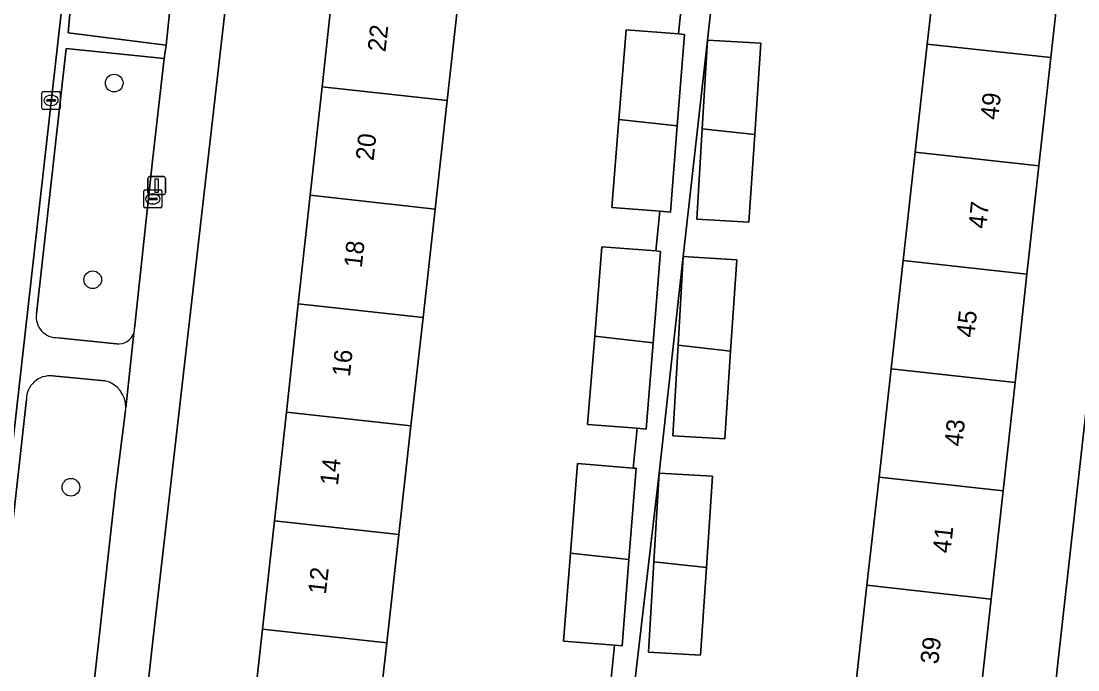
# Model space of a CAD drawing. Extents: x 162026 to 163502, y 387295 to 388169.
# Drawn here: x 162729.2 to 162787.7, y 387415.8 to 387451.7 of the extents above; entities that cross this region are included whole.
import ezdxf

# ---------------------------------------------------------------- set-up
doc = ezdxf.new("R2010")
doc.units = 0
for name, color, linetype in [('IMGEO_Boom', 7, 'Continuous'), ('IMGEO_Erf', 7, 'Continuous'), ('IMGEO_Groenvoorziening', 7, 'Continuous'), ('IMGEO_Kolk', 7, 'Continuous'), ('IMGEO_Lichtmast', 7, 'Continuous'), ('IMGEO_Pand', 7, 'Continuous'), ('IMGEO_Pand_nummerreeks', 7, 'Continuous'), ('IMGEO_Rijbaan_lokaal_open', 7, 'Continuous'), ('IMGEO_Rioolput', 7, 'Continuous'), ('IMGEO_Voetpad_open', 7, 'Continuous')]:
    doc.layers.add(name, color=color, linetype=linetype)

msp = doc.modelspace()

# ---------------------------------------------------------------- linework, layer by layer
at = {"layer": 'IMGEO_Boom'}
for centre in [(162734.362, 387448.318), (162733.174, 387437.433), (162731.967, 387425.942)]:
    msp.add_circle(centre, 0.489, dxfattribs=at)
at = {"layer": 'IMGEO_Erf'}
for points in [[(162744.554, 387436.102), (162745.213, 387442.106), (162745.872, 387448.11), (162746.531, 387454.114), (162747.19, 387460.117), (162747.831, 387465.952), (162747.534, 387465.985), (162747.567, 387466.287), (162742.164, 387466.905), (162736.514, 387417.605), (162733.293, 387388.606), (162738.83, 387387.991), (162738.873, 387388.382), (162739.309, 387388.334), (162739.939, 387394.075), (162740.598, 387400.078), (162741.258, 387406.082), (162741.917, 387412.086), (162742.576, 387418.09), (162743.235, 387424.094), (162743.894, 387430.098)], [(162778.709, 387444.488), (162779.378, 387450.481), (162780.046, 387456.475), (162780.698, 387462.324), (162780.3, 387462.367), (162780.332, 387462.665), (162768.681, 387463.956), (162768.54, 387462.687), (162767.203, 387450.7), (162765.867, 387438.715), (162764.531, 387426.729), (162762.489, 387409.168), (162764.002, 387409.002), (162768.972, 387408.457), (162769.043, 387409.061), (162774.287, 387408.43), (162774.32, 387408.729), (162774.718, 387408.686), (162775.272, 387413.656), (162775.369, 387414.525), (162776.037, 387420.517), (162776.705, 387426.51), (162777.373, 387432.503), (162778.041, 387438.496)], [(162767.203, 387450.7), (162770.164, 387450.528), (162769.825, 387445.466), (162769.5, 387440.618), (162766.624, 387440.786), (162766.916, 387445.787)], [(162765.867, 387438.715), (162768.828, 387438.543), (162768.489, 387433.482), (162768.164, 387428.633), (162765.288, 387428.801), (162765.58, 387433.802)], [(162764.531, 387426.729), (162767.492, 387426.557), (162767.153, 387421.496), (162766.828, 387416.647), (162763.952, 387416.815), (162764.244, 387421.816)]]:
    msp.add_lwpolyline(points, close=True, dxfattribs=at)
for points in [[(162786.875, 387455.722), (162786.216, 387449.728), (162785.556, 387443.734), (162784.897, 387437.741), (162784.237, 387431.747), (162783.577, 387425.753), (162782.918, 387419.759), (162782.258, 387413.766)], [(162785.963, 387409.454), (162786.571, 387415.884), (162790.875, 387454.347)], [(162753.47, 387453.352), (162752.801, 387447.35), (162752.131, 387441.347), (162751.461, 387435.344), (162750.791, 387429.341), (162750.121, 387423.338), (162749.451, 387417.335), (162748.781, 387411.332), (162748.111, 387405.329), (162747.441, 387399.327), (162746.771, 387393.325), (162746.12, 387387.494)], [(162761.836, 387414.998), (162762.065, 387417.196), (162759.234, 387417.422), (162759.623, 387422.295), (162760.02, 387427.256), (162763.089, 387427.011), (162763.319, 387429.209), (162760.574, 387429.428), (162760.963, 387434.301), (162761.36, 387439.262), (162764.343, 387439.024), (162764.572, 387441.222), (162761.914, 387441.434), (162762.304, 387446.308), (162762.7, 387451.268), (162765.597, 387451.037), (162765.826, 387453.232)]]:
    msp.add_lwpolyline(points, dxfattribs=at)
at = {"layer": 'IMGEO_Groenvoorziening'}
for points in [[(162733.657, 387468.074), (162732.978, 387461.461), (162731.924, 387452.33), (162731.82, 387451.093), (162737.24, 387450.411), (162737.429, 387452.193), (162738.048, 387458.094), (162739.056, 387467.287)], [(162736.488, 387444.024), (162737.125, 387449.675), (162731.708, 387450.232), (162730.061, 387435.547)], [(162735.494, 387434.736), (162736.488, 387444.024)], [(162731.251, 387434.226), (162734.488, 387433.884)], [(162733.847, 387431.841), (162730.942, 387432.106)], [(162729.507, 387430.806), (162727.576, 387413.505), (162727.104, 387409.502), (162732.563, 387408.874), (162732.85, 387411.503), (162734.461, 387425.97)], [(162734.461, 387425.97), (162734.998, 387430.194)]]:
    msp.add_lwpolyline(points, dxfattribs=at)
for centre, radius, start, end in [((162731.194, 387435.371), 1.147, 171.18641, 272.84071), ((162734.597, 387434.775), 0.898, 263.03035, 340.8835), ((162734.613, 387434.773), 0.882, 340.65422, 357.59139), ((162730.806, 387430.814), 1.299, 83.9879, 180.36043), ((162733.505, 387430.376), 1.504, 358.59089, 76.8627), ((162733.286, 387430.397), 1.724, 353.24512, 358.07835)]:
    msp.add_arc(centre, radius, start, end, dxfattribs=at)
at = {"layer": 'IMGEO_Kolk'}
for p, q in [((162730.366, 387446.933), (162730.366, 387447.785)), ((162730.441, 387447.859), (162731.293, 387447.859)), ((162731.367, 387447.785), (162731.367, 387446.933)), ((162730.625, 387447.353), (162730.625, 387447.365)), ((162731.063, 387447.316), (162730.665, 387447.316)), ((162730.668, 387447.402), (162731.066, 387447.402)), ((162730.854, 387447.639), (162730.879, 387447.639)), ((162731.109, 387447.365), (162731.109, 387447.353)), ((162731.293, 387446.859), (162730.441, 387446.859)), ((162730.877, 387447.079), (162730.852, 387447.079))]:
    msp.add_line(p, q, dxfattribs=at)
for points in [[(162730.366, 387446.933), (162730.366, 387447.785)], [(162730.441, 387447.859), (162731.293, 387447.859)], [(162731.367, 387447.785), (162731.367, 387446.933)], [(162731.293, 387446.859), (162730.441, 387446.859)]]:
    msp.add_lwpolyline(points, dxfattribs=at)
for centre, radius, start, end in [((162730.443, 387447.783), 0.0765, 91.55205, 178.44795), ((162730.443, 387447.783), 0.0765, 91.55205, 178.44795), ((162731.291, 387447.783), 0.0765, 1.55205, 88.44795), ((162731.291, 387447.783), 0.0765, 1.55205, 88.44795), ((162730.665, 387447.362), 0.0403, 85.87752, 175.75265), ((162730.662, 387447.352), 0.0366, 178.93798, 274.71019), ((162731.066, 387447.359), 0.043, 264.86636, 352.45326), ((162731.07, 387447.364), 0.0386, 1.73085, 96.63898), ((162730.443, 387446.935), 0.0765, 181.55205, 268.44795), ((162730.443, 387446.935), 0.0765, 181.55205, 268.44795), ((162731.291, 387446.935), 0.0765, 271.55205, 358.44795), ((162731.291, 387446.935), 0.0765, 271.55205, 358.44795)]:
    msp.add_arc(centre, radius, start, end, dxfattribs=at)
for centre, major_axis, ratio, start_param, end_param in [((162730.853, 387447.359), (-0.387, 0.002), 0.722429, 4.712389, 7.853982), ((162730.878, 387447.359), (-0.39, 0.002), 0.717154, 1.570796, 4.712389)]:
    msp.add_ellipse(centre, major_axis=major_axis, ratio=ratio, start_param=start_param, end_param=end_param, dxfattribs=at)
at = {"layer": 'IMGEO_Lichtmast'}
for p, q in [((162736.32, 387443.143), (162737.11, 387443.143)), ((162737.11, 387443.143), (162736.32, 387443.143)), ((162736.22, 387442.243), (162736.22, 387443.043)), ((162736.22, 387443.043), (162736.22, 387442.243)), ((162737.21, 387443.043), (162737.21, 387442.243)), ((162737.21, 387442.243), (162737.21, 387443.043)), ((162737.11, 387442.143), (162736.32, 387442.143)), ((162736.32, 387442.143), (162737.11, 387442.143))]:
    msp.add_line(p, q, dxfattribs=at)
msp.add_lwpolyline([(162736.64, 387443.018), (162736.79, 387443.018), (162736.79, 387442.268), (162736.64, 387442.268), (162736.64, 387443.018)], dxfattribs=at)
for centre, start, end in [((162736.32, 387443.043), 90, 180), ((162736.32, 387443.043), 90, 180), ((162737.11, 387443.043), 0, 90), ((162737.11, 387443.043), 360, 90), ((162736.32, 387442.243), 180, 270), ((162736.32, 387442.243), 180, 270), ((162737.11, 387442.243), 270, 0), ((162737.11, 387442.243), 270, 0)]:
    msp.add_arc(centre, 0.1, start, end, dxfattribs=at)
at = {"layer": 'IMGEO_Pand'}
for points in [[(162786.875, 387455.722), (162780.046, 387456.475), (162779.378, 387450.481), (162786.216, 387449.728)], [(162745.872, 387448.11), (162752.801, 387447.35), (162753.47, 387453.352), (162746.531, 387454.114)], [(162765.942, 387451.009), (162765.597, 387451.037), (162762.7, 387451.268), (162762.304, 387446.308), (162765.538, 387445.953)], [(162770.164, 387450.528), (162767.203, 387450.7), (162766.916, 387445.787), (162769.825, 387445.466)], [(162786.216, 387449.728), (162779.378, 387450.481), (162778.709, 387444.488), (162785.556, 387443.734)], [(162745.213, 387442.106), (162752.131, 387441.347), (162752.801, 387447.35), (162745.872, 387448.11)], [(162765.538, 387445.953), (162762.304, 387446.308), (162761.914, 387441.434), (162764.572, 387441.222), (162765.156, 387441.175)], [(162766.624, 387440.786), (162769.5, 387440.618), (162769.825, 387445.466), (162766.916, 387445.787)], [(162785.556, 387443.734), (162778.709, 387444.488), (162778.041, 387438.496), (162784.897, 387437.741)], [(162744.554, 387436.102), (162751.461, 387435.344), (162752.131, 387441.347), (162745.213, 387442.106)], [(162764.602, 387439.003), (162764.343, 387439.024), (162761.36, 387439.262), (162760.963, 387434.301), (162764.198, 387433.946)], [(162768.828, 387438.543), (162765.867, 387438.715), (162765.58, 387433.802), (162768.489, 387433.482)], [(162784.897, 387437.741), (162778.041, 387438.496), (162777.373, 387432.503), (162784.237, 387431.747)], [(162743.894, 387430.098), (162750.791, 387429.341), (162751.461, 387435.344), (162744.554, 387436.102)], [(162764.198, 387433.946), (162760.963, 387434.301), (162760.574, 387429.428), (162763.319, 387429.209), (162763.816, 387429.169)], [(162765.288, 387428.801), (162768.164, 387428.633), (162768.489, 387433.482), (162765.58, 387433.802)], [(162784.237, 387431.747), (162777.373, 387432.503), (162776.705, 387426.51), (162783.577, 387425.753)], [(162743.235, 387424.094), (162750.121, 387423.338), (162750.791, 387429.341), (162743.894, 387430.098)], [(162763.262, 387426.997), (162763.089, 387427.011), (162760.02, 387427.256), (162759.623, 387422.295), (162762.858, 387421.94)], [(162767.492, 387426.557), (162764.531, 387426.729), (162764.244, 387421.816), (162767.153, 387421.496)], [(162783.577, 387425.753), (162776.705, 387426.51), (162776.037, 387420.517), (162782.918, 387419.759)], [(162742.576, 387418.09), (162749.451, 387417.335), (162750.121, 387423.338), (162743.235, 387424.094)], [(162762.858, 387421.94), (162759.623, 387422.295), (162759.234, 387417.422), (162762.065, 387417.196), (162762.476, 387417.163)], [(162763.952, 387416.815), (162766.828, 387416.647), (162767.153, 387421.496), (162764.244, 387421.816)], [(162782.918, 387419.759), (162776.037, 387420.517), (162775.369, 387414.525), (162782.258, 387413.766)], [(162741.917, 387412.086), (162748.781, 387411.332), (162749.451, 387417.335), (162742.576, 387418.09)]]:
    msp.add_lwpolyline(points, close=True, dxfattribs=at)
at = {"layer": 'IMGEO_Rijbaan_lokaal_open'}
msp.add_lwpolyline([(162716.877, 387363.648), (162716.763, 387362.675), (162721.325, 387362.148), (162721.529, 387364.025), (162721.67, 387365.582), (162722.022, 387368.707), (162733.404, 387469.756)], dxfattribs=at)
at = {"layer": 'IMGEO_Rioolput'}
for p, q in [((162735.999, 387441.482), (162735.999, 387442.334)), ((162736.074, 387442.408), (162736.926, 387442.408)), ((162736.258, 387441.902), (162736.258, 387441.914)), ((162736.301, 387441.951), (162736.699, 387441.951)), ((162736.487, 387442.188), (162736.512, 387442.188)), ((162736.742, 387441.914), (162736.742, 387441.902)), ((162737, 387442.334), (162737, 387441.482)), ((162736.926, 387441.408), (162736.074, 387441.408)), ((162736.696, 387441.865), (162736.298, 387441.865)), ((162736.51, 387441.628), (162736.485, 387441.628))]:
    msp.add_line(p, q, dxfattribs=at)
for points in [[(162735.999, 387441.482), (162735.999, 387442.334)], [(162736.074, 387442.408), (162736.926, 387442.408)], [(162737, 387442.334), (162737, 387441.482)], [(162736.926, 387441.408), (162736.074, 387441.408)]]:
    msp.add_lwpolyline(points, dxfattribs=at)
for centre, radius, start, end in [((162736.076, 387442.332), 0.0765, 91.55205, 178.44795), ((162736.076, 387442.332), 0.0765, 91.55205, 178.44795), ((162736.298, 387441.911), 0.0403, 85.87752, 175.75265), ((162736.295, 387441.901), 0.0366, 178.93798, 274.71019), ((162736.699, 387441.908), 0.043, 264.86636, 352.45326), ((162736.703, 387441.913), 0.0386, 1.73085, 96.63898), ((162736.924, 387442.332), 0.0765, 1.55205, 88.44795), ((162736.924, 387442.332), 0.0765, 1.55205, 88.44795), ((162736.076, 387441.484), 0.0765, 181.55205, 268.44795), ((162736.076, 387441.484), 0.0765, 181.55205, 268.44795), ((162736.924, 387441.484), 0.0765, 271.55205, 358.44795), ((162736.924, 387441.484), 0.0765, 271.55205, 358.44795)]:
    msp.add_arc(centre, radius, start, end, dxfattribs=at)
for centre, major_axis, ratio, start_param, end_param in [((162736.486, 387441.908), (-0.387, 0.002), 0.722429, 4.712389, 7.853982), ((162736.511, 387441.908), (-0.39, 0.002), 0.717154, 1.570796, 4.712389)]:
    msp.add_ellipse(centre, major_axis=major_axis, ratio=ratio, start_param=start_param, end_param=end_param, dxfattribs=at)
at = {"layer": 'IMGEO_Voetpad_open'}
for points in [[(162736.514, 387417.605), (162742.164, 387466.905), (162742.335, 387468.403), (162744.017, 387483.81), (162744.633, 387489.67)], [(162794.307, 387483.632), (162791.869, 387462.826), (162791.7, 387461.387), (162790.875, 387454.347), (162786.571, 387415.884), (162785.963, 387409.454), (162785.515, 387404.713), (162788.231, 387405.846), (162850.466, 387398.828), (162855.084, 387398.307), (162864.906, 387397.224), (162869.528, 387396.658)], [(162730.061, 387435.547), (162731.708, 387450.232), (162737.125, 387449.675), (162737.24, 387450.411), (162731.82, 387451.093), (162731.924, 387452.33), (162732.978, 387461.461), (162733.657, 387468.074), (162733.878, 387469.706), (162733.404, 387469.756), (162722.022, 387368.707), (162721.67, 387365.582), (162721.529, 387364.025), (162721.325, 387362.148), (162721.224, 387361.244), (162721.193, 387360.913), (162723.257, 387360.68)], [(162739.056, 387467.287), (162738.048, 387458.094), (162737.429, 387452.193), (162737.24, 387450.411), (162737.125, 387449.675), (162736.488, 387444.024), (162735.494, 387434.736)], [(162792.559, 387381.951), (162787.353, 387382.479), (162782.868, 387382.933), (162782.882, 387383.066), (162781.385, 387383.234), (162778.378, 387383.569), (162775.37, 387383.905), (162772.357, 387384.241), (162759.681, 387385.655), (162760.685, 387394.061), (162761.046, 387397.082), (162761.407, 387400.104), (162761.767, 387403.125), (162762.128, 387406.146), (162762.489, 387409.168), (162764.531, 387426.729), (162765.867, 387438.715), (162767.203, 387450.7), (162768.54, 387462.687), (162768.681, 387463.956), (162780.332, 387462.665), (162783.016, 387462.369), (162787.985, 387461.822)], [(162765.826, 387453.232), (162765.597, 387451.037), (162765.942, 387451.009), (162765.538, 387445.953), (162765.156, 387441.175), (162764.572, 387441.222), (162764.343, 387439.024), (162764.602, 387439.003), (162764.198, 387433.946), (162763.816, 387429.169), (162763.319, 387429.209), (162763.089, 387427.011), (162763.262, 387426.997), (162762.858, 387421.94), (162762.476, 387417.163), (162762.065, 387417.196), (162761.836, 387414.998)], [(162735.009, 387430.339), (162735.445, 387434.481)], [(162735.445, 387434.481), (162735.009, 387430.339)], [(162734.488, 387433.884), (162731.251, 387434.226)], [(162730.942, 387432.106), (162733.847, 387431.841)], [(162725.233, 387392.054), (162725.573, 387396.105), (162726.99, 387408.542), (162732.466, 387407.983), (162732.563, 387408.874), (162727.104, 387409.502), (162727.576, 387413.505), (162729.507, 387430.806)], [(162734.998, 387430.194), (162734.461, 387425.97), (162732.85, 387411.503), (162732.563, 387408.874), (162732.466, 387407.983), (162730.676, 387391.571)], [(162730.304, 387361.699), (162730.968, 387367.678), (162733.121, 387387.059), (162733.293, 387388.606), (162736.514, 387417.605)]]:
    msp.add_lwpolyline(points, dxfattribs=at)
for centre, radius, start, end in [((162731.194, 387435.371), 1.147, 171.18641, 272.84071), ((162734.597, 387434.775), 0.898, 263.03035, 340.8835), ((162734.613, 387434.773), 0.882, 340.65422, 357.59139), ((162730.806, 387430.814), 1.299, 83.9879, 180.36043), ((162733.505, 387430.376), 1.504, 358.59089, 76.8627), ((162733.286, 387430.397), 1.724, 353.24512, 358.07835)]:
    msp.add_arc(centre, radius, start, end, dxfattribs=at)

# ---------------------------------------------------------------- texts
at = {"layer": 'IMGEO_Pand_nummerreeks'}
for s, rotation, p in [('22', 83.73436, (162749.38, 387450.012)), ('49', 83.72039, (162783.298, 387446.256)), ('20', 83.73436, (162748.72, 387443.994)), ('47', 83.72039, (162782.635, 387440.229)), ('18', 83.73436, (162748.069, 387438.061)), ('45', 83.72039, (162781.972, 387434.202)), ('16', 83.73436, (162747.407, 387432.034)), ('43', 83.72039, (162781.308, 387428.175)), ('14', 83.73436, (162746.746, 387426.01)), ('41', 83.72039, (162780.658, 387422.261)), ('12', 83.73436, (162746.083, 387419.983)), ('39', 83.72039, (162779.982, 387416.121))]:
    msp.add_text(s, height=1, rotation=rotation, dxfattribs=at).set_placement(p)

doc.saveas('drawing.dxf')
